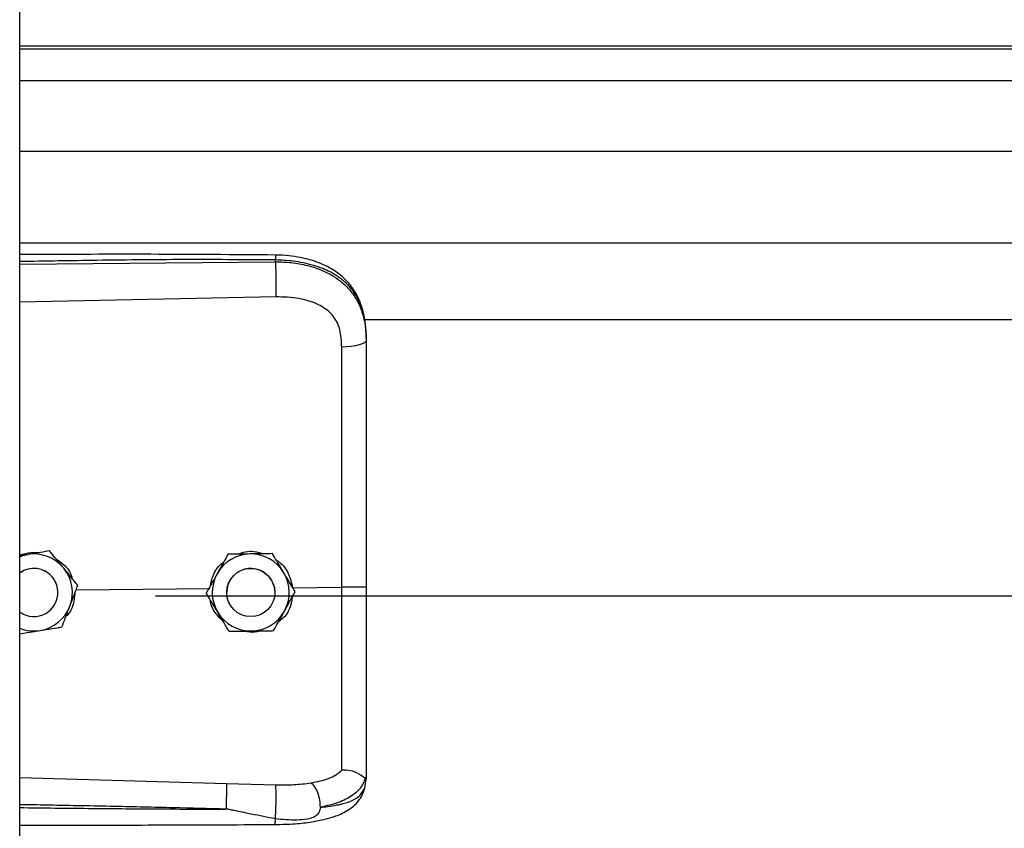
# Model space of a CAD drawing. Header units: inches. Extents: x 170 to 284, y 215 to 248.
# Tile 689 of 1056: x 227.164 to 227.382, y 222.789 to 222.968. Entities that reach past the tile are written whole.
import ezdxf

# ---------------------------------------------------------------- set-up
doc = ezdxf.new("R2010")
doc.units = ezdxf.units.IN
doc.header["$LTSCALE"] = 0.25
doc.header["$MEASUREMENT"] = 0
doc.layers.add('RH FRONT OF HOOD', color=7, linetype='Continuous')

msp = doc.modelspace()

# ---------------------------------------------------------------- linework, layer by layer
at = {"layer": 'RH FRONT OF HOOD'}
for p, q in [((227.163613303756, 220.1328032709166), (227.163613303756, 224.3332527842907)), ((231.1959333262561, 222.9624690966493), (227.163613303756, 222.9624690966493)), ((227.163613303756, 222.9618297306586), (231.1959333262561, 222.9618297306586)), ((227.163613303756, 222.9548116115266), (231.1959333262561, 222.9548116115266)), ((227.163613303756, 222.9391275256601), (231.1959333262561, 222.9391275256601)), ((227.163613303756, 222.9187395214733), (231.1959333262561, 222.9187395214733)), ((227.163613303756, 222.9139911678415), (227.2204605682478, 222.9145278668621)), ((227.2204605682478, 222.9145278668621), (227.2204605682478, 222.9149392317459)), ((227.2205565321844, 222.9067390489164), (227.163613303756, 222.9055294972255)), ((227.2401614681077, 222.9016638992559), (231.119382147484, 222.9016638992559)), ((227.240656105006, 222.8976046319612), (227.240656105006, 222.89711631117)), ((227.1702658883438, 222.8502593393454), (227.1693373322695, 222.8501082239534)), ((227.1702658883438, 222.8502576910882), (227.1702658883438, 222.8502593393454)), ((227.2197884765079, 222.8496478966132), (227.2197884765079, 222.8496495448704)), ((227.1653878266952, 222.8494632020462), (227.163613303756, 222.8491743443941)), ((227.2099049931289, 222.8494995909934), (227.2099049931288, 222.8495012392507)), ((227.1721136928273, 222.841013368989), (227.1721136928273, 222.8410141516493)), ((227.1761474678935, 222.8416206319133), (227.205845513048, 222.8419049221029)), ((227.1765196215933, 222.8426028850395), (227.1765196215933, 222.8426045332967)), ((227.2050916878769, 222.8408660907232), (227.2050916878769, 222.8408677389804)), ((227.2096249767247, 222.8410141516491), (227.2096249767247, 222.8410133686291)), ((227.2203253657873, 222.8410133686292), (227.2203253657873, 222.8410141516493)), ((227.2242848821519, 222.8420814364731), (227.2351984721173, 222.8421859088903)), ((227.2248586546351, 222.8411627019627), (227.2248586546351, 222.8411643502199)), ((227.193781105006, 222.8402714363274), (231.165765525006, 222.8402714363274)), ((227.163613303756, 222.7998577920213), (227.2095489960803, 222.7985259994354)), ((227.2403164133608, 222.7975492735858), (227.240656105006, 222.7995344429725)), ((227.240656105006, 222.8000632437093), (227.240656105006, 222.7995344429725)), ((227.2095489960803, 222.7985259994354), (227.2205346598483, 222.7982638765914))]:
    msp.add_line(p, q, dxfattribs=at)
at = {"layer": 'RH FRONT OF HOOD', "flags": 128}
for points in [[(227.240656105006, 222.89711631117), (227.2405521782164, 222.8968205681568), (227.2402442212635, 222.8965357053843), (227.239743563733, 222.8962722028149), (227.2390686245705, 222.8960397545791), (227.238244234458, 222.8958469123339), (227.2373007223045, 222.8957007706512), (227.2362727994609, 222.8956067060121), (227.235198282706, 222.8955681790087)], [(227.163613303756, 222.8489737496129), (227.1642967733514, 222.8492113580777), (227.1653878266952, 222.8494632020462)], [(227.2195679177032, 222.8437584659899), (227.2201727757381, 222.842282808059), (227.2203253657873, 222.8410141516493)]]:
    msp.add_lwpolyline(points, dxfattribs=at)
at = {"layer": 'RH FRONT OF HOOD'}
msp.add_circle((227.2149751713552, 222.841013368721), 0.005350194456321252, dxfattribs=at)
for centre, radius, start, end in [((227.1667634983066, 222.8410141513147), 0.008560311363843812, 39.24773070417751, 99.24772960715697), ((227.2149751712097, 222.8410141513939), 0.008560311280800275, 90.85968127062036, 150.8596805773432), ((227.2149751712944, 222.8410141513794), 0.008560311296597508, 30.85968260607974, 90.85968183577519), ((227.1667634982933, 222.8410141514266), 0.00535019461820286, 39.24773075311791, 126.0718980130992), ((227.1667634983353, 222.8410133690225), 0.005350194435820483, 300.009742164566, 126.0718999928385), ((227.1667634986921, 222.8410141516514), 0.00856031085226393, 339.2477292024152, 39.24773059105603), ((227.2149751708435, 222.8410141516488), 0.00856031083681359, 150.8596808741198, 210.8596823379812), ((227.2149751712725, 222.8410141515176), 0.005350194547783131, 30.85968222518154, 179.9999985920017), ((227.2149751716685, 222.8410141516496), 0.008560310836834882, 330.8596808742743, 30.85968233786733), ((227.1667634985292, 222.8410141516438), 0.005350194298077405, 5.904086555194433e-08, 39.24773054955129), ((227.1667634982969, 222.8410133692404), 0.005350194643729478, 233.9281021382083, 300.009741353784), ((227.166763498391, 222.8410141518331), 0.008560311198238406, 279.2477290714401, 339.2477287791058), ((227.2149751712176, 222.841014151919), 0.008560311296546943, 210.8596826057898, 270.8596818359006), ((227.2149751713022, 222.8410141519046), 0.008560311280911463, 270.8596812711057, 330.8596805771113), ((227.1667634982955, 222.8410141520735), 0.00856031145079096, 248.4076756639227, 279.2477294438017)]:
    msp.add_arc(centre, radius, start, end, dxfattribs=at)
for points, knots in [([(227.2204419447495, 222.916031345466), (227.2112249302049, 222.9160992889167), (227.1931380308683, 222.9162326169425), (227.17419448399, 222.9161752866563), (227.1644687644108, 222.916122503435), (227.163613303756, 222.9161178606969)], [0, 0, 0, 0, 0.4865830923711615, 0.9548405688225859, 1, 1, 1, 1]), ([(227.2204417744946, 222.9160154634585), (227.2204429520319, 222.9160194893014), (227.2204469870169, 222.9160332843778), (227.2204522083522, 222.9159183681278), (227.2204588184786, 222.9156255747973), (227.2204598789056, 222.9152096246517), (227.2204605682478, 222.9149392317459)], [0, 0, 0, 0, 0.09787641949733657, 0.3353863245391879, 0.5679606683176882, 1, 1, 1, 1]), ([(227.2405696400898, 222.8996477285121), (227.2404506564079, 222.9007181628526), (227.2402352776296, 222.9026558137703), (227.2394903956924, 222.9051744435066), (227.2386331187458, 222.9070841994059), (227.2375579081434, 222.9088368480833), (227.236242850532, 222.910425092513), (227.2347721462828, 222.911720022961), (227.2333984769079, 222.9126799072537), (227.2319558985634, 222.9135113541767), (227.2295777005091, 222.9145784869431), (227.2266412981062, 222.915391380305), (227.2233323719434, 222.9159198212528), (227.2214406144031, 222.9159928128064), (227.2204419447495, 222.916031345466)], [0, 0, 0, 0, 0.1084465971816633, 0.1963050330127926, 0.2691828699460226, 0.3279968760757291, 0.4149595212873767, 0.4916410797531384, 0.5389760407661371, 0.5941910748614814, 0.6694152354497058, 0.8148545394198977, 0.9022606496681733, 1, 1, 1, 1]), ([(227.2204605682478, 222.9149392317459), (227.2141547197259, 222.9149785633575), (227.2009156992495, 222.9150611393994), (227.1819660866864, 222.9148799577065), (227.169325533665, 222.9146589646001), (227.163613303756, 222.9145590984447)], [0, 0, 0, 0, 0.3326703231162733, 0.6984356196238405, 1, 1, 1, 1]), ([(227.240656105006, 222.8976046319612), (227.240593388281, 222.8989610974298), (227.2404749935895, 222.9015217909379), (227.2395054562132, 222.9050127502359), (227.2382162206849, 222.907424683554), (227.2368523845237, 222.9091274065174), (227.2357694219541, 222.9101707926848), (227.2347104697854, 222.9109992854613), (227.2337210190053, 222.9116592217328), (227.2324866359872, 222.9123542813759), (227.2308926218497, 222.9130799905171), (227.2282289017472, 222.9139880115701), (227.2246938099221, 222.9147479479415), (227.2217872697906, 222.9148792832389), (227.2204605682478, 222.9149392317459)], [0, 0, 0, 0, 0.1307156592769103, 0.2467609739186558, 0.3577928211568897, 0.4170971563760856, 0.4791482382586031, 0.5177152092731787, 0.5590896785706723, 0.6032945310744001, 0.6633484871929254, 0.7353692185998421, 0.8792082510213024, 0.9999999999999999, 0.9999999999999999, 0.9999999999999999, 0.9999999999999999]), ([(227.2204605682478, 222.9145278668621), (227.2204822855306, 222.9139520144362), (227.2205273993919, 222.9127557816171), (227.2205684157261, 222.9105307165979), (227.2205816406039, 222.9083533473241), (227.2205646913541, 222.907263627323), (227.2205565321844, 222.9067390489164)], [0, 0, 0, 0, 0.2406941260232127, 0.499999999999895, 0.7593058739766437, 1, 1, 1, 1]), ([(227.2204605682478, 222.9145278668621), (227.2216573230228, 222.9144962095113), (227.2240896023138, 222.9144318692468), (227.2274191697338, 222.913813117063), (227.2303975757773, 222.9128699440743), (227.2329292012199, 222.9116563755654), (227.2351748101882, 222.9101104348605), (227.2370374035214, 222.9082752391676), (227.2385310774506, 222.9061400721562), (227.2397003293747, 222.9035855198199), (227.240497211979, 222.9005091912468), (227.240602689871, 222.8982568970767), (227.240656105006, 222.89711631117)], [0, 0, 0, 0, 0.1094013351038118, 0.2223468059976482, 0.315179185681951, 0.4102231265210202, 0.5012749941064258, 0.5946006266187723, 0.6834485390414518, 0.7745330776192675, 0.8858211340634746, 1, 1, 1, 1]), ([(227.2347726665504, 222.8995014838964), (227.2347726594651, 222.899501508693), (227.2346701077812, 222.8998604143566), (227.2341749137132, 222.9012666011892), (227.2326388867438, 222.9034692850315), (227.2295718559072, 222.9053725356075), (227.2254556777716, 222.9065842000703), (227.2223029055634, 222.90668385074), (227.2205565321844, 222.9067390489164)], [0, 0, 0, 0, 4.497367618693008e-06, 0.06509473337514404, 0.261670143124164, 0.4753105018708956, 0.709365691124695, 1, 1, 1, 1]), ([(227.235198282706, 222.8955681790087), (227.2351283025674, 222.896892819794), (227.2350583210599, 222.8982174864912), (227.234772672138, 222.8995014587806), (227.2347726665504, 222.8995014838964)], [0, 0, 0, 0, 0.999980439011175, 1, 1, 1, 1]), ([(227.2351984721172, 222.8421859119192), (227.2351984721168, 222.8421859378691), (227.235198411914, 222.8455722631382), (227.2351983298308, 222.8526189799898), (227.2351982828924, 222.8632921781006), (227.2351982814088, 222.874168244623), (227.2351982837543, 222.884955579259), (227.2351982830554, 222.8920306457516), (227.235198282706, 222.8955681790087)], [0, 0, 0, 0, 1.439079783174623e-06, 0.1877923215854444, 0.3908439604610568, 0.5938956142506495, 0.796947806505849, 1, 1, 1, 1]), ([(227.240656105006, 222.89711631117), (227.240656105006, 222.8934861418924), (227.240656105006, 222.8862152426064), (227.240656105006, 222.8751344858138), (227.240656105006, 222.8639518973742), (227.240656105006, 222.8529832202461), (227.240656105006, 222.8457353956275), (227.240656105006, 222.8422555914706)], [0, 0, 0, 0, 0.2027568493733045, 0.4061035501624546, 0.60886041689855, 0.8122072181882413, 1, 1, 1, 1]), ([(227.163613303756, 222.8492932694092), (227.1644509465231, 222.8495738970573), (227.1658601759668, 222.8500460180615), (227.1673332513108, 222.8499274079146), (227.1679307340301, 222.8498792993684)], [0, 0, 0, 0, 0.5943977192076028, 1, 1, 1, 1]), ([(227.1702658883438, 222.8502576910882), (227.1695903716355, 222.8501476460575), (227.1682234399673, 222.8499249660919), (227.1665583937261, 222.8496537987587), (227.1656051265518, 222.8494985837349), (227.1653878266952, 222.8494632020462)], [0, 0, 0, 0, 0.42997043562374, 0.870060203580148, 0.9999999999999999, 0.9999999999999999, 0.9999999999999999, 0.9999999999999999]), ([(227.1733927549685, 222.8464321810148), (227.173269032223, 222.8465836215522), (227.1723013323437, 222.847768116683), (227.1712402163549, 222.8490668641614), (227.1703608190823, 222.8501431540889), (227.1702658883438, 222.8502593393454)], [0, 0, 0, 0, 0.1156468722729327, 0.9045342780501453, 1, 1, 1, 1]), ([(227.1733927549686, 222.8464300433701), (227.173269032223, 222.8465814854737), (227.1723013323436, 222.8477659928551), (227.1712402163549, 222.8490649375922), (227.1703608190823, 222.8501414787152), (227.1702658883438, 222.8502576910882)], [0, 0, 0, 0, 0.115646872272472, 0.9045342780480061, 1, 1, 1, 1]), ([(227.2148467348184, 222.8495756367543), (227.2135746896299, 222.8495565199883), (227.2118781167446, 222.8495310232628), (227.2102999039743, 222.849507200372), (227.2099049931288, 222.8495012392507)], [0, 0, 0, 0, 0.7497733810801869, 0.9999999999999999, 0.9999999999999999, 0.9999999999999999, 0.9999999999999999]), ([(227.2148467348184, 222.8495734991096), (227.21357468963, 222.8495544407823), (227.2118781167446, 222.8495290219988), (227.2102999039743, 222.8495054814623), (227.2099049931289, 222.8494995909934)], [0, 0, 0, 0, 0.749773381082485, 1, 1, 1, 1]), ([(227.2120514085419, 222.8495335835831), (227.2126203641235, 222.8497468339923), (227.2138018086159, 222.8501896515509), (227.2158463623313, 222.8502447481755), (227.2171835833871, 222.8498379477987), (227.217895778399, 222.8496212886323)], [0, 0, 0, 0, 0.3027399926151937, 0.6286439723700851, 1, 1, 1, 1]), ([(227.2197884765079, 222.8496495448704), (227.2191041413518, 222.8496393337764), (227.2177193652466, 222.8496186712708), (227.2160325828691, 222.8495934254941), (227.2150668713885, 222.849578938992), (227.2148467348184, 222.8495756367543)], [0, 0, 0, 0, 0.4299704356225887, 0.870060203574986, 0.9999999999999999, 0.9999999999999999, 0.9999999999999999, 0.9999999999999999]), ([(227.2197884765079, 222.8496478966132), (227.2191041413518, 222.849637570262), (227.2177193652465, 222.8496166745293), (227.2160325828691, 222.849591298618), (227.2150668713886, 222.8495768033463), (227.2148467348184, 222.8495734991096)], [0, 0, 0, 0, 0.4299704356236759, 0.8700602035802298, 1, 1, 1, 1]), ([(227.2223235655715, 222.8454071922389), (227.2222232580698, 222.8455750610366), (227.2214387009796, 222.8468880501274), (227.2205784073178, 222.8483276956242), (227.2198654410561, 222.8495207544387), (227.2197884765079, 222.8496495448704)], [0, 0, 0, 0, 0.1156468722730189, 0.9045342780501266, 1, 1, 1, 1]), ([(227.2223235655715, 222.8454050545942), (227.2222232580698, 222.8455729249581), (227.2214387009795, 222.8468859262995), (227.2205784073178, 222.848325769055), (227.2198654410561, 222.8495190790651), (227.2197884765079, 222.8496478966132)], [0, 0, 0, 0, 0.1156468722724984, 0.9045342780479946, 1, 1, 1, 1]), ([(227.1715370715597, 222.8485633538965), (227.1721864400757, 222.8481355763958), (227.1736774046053, 222.847153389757), (227.1749790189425, 222.8454209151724), (227.1752549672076, 222.8441845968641), (227.1753103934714, 222.843936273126)], [0, 0, 0, 0, 0.381422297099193, 0.875754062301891, 1, 1, 1, 1]), ([(227.2060093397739, 222.8425138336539), (227.2061717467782, 222.8432657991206), (227.2065506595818, 222.8450202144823), (227.2076800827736, 222.8468607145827), (227.2087198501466, 222.8475921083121), (227.2089184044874, 222.8477317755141)], [0, 0, 0, 0, 0.3776771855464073, 0.8811610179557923, 1, 1, 1, 1]), ([(227.2099049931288, 222.8495012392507), (227.2095717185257, 222.8489035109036), (227.2088973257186, 222.8476939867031), (227.2080758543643, 222.8462205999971), (227.2076055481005, 222.8453770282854), (227.2074983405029, 222.8451847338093)], [0, 0, 0, 0, 0.4299704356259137, 0.8700602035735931, 1, 1, 1, 1]), ([(227.2099049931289, 222.8494995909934), (227.2095717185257, 222.8489017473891), (227.2088973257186, 222.8476919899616), (227.2080758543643, 222.846218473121), (227.2076055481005, 222.8453748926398), (227.2074983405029, 222.8451825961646)], [0, 0, 0, 0, 0.4299704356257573, 0.8700602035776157, 1, 1, 1, 1]), ([(227.2206633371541, 222.8481855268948), (227.2209084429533, 222.8480376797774), (227.2220412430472, 222.8473543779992), (227.223515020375, 222.8452549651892), (227.2240221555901, 222.8431644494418), (227.2242848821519, 222.8420814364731)], [0, 0, 0, 0, 0.1174426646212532, 0.5427821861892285, 1, 1, 1, 1]), ([(227.1765196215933, 222.8426045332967), (227.1762555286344, 222.8429278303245), (227.1752563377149, 222.8441510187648), (227.174182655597, 222.84546528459), (227.1733927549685, 222.8464321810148)], [0, 0, 0, 0, 0.2643068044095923, 1, 1, 1, 1]), ([(227.1765196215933, 222.8426028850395), (227.1762555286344, 222.8429261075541), (227.1752563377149, 222.8441490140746), (227.174182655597, 222.8454632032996), (227.1733927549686, 222.8464300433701)], [0, 0, 0, 0, 0.2643068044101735, 1, 1, 1, 1]), ([(227.2074983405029, 222.8451847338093), (227.2068788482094, 222.8440735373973), (227.2060526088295, 222.8425914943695), (227.2052840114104, 222.8412127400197), (227.2050916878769, 222.8408677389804)], [0, 0, 0, 0, 0.7497733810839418, 0.9999999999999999, 0.9999999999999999, 0.9999999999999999, 0.9999999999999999]), ([(227.2074983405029, 222.8451825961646), (227.2068788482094, 222.8440714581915), (227.2060526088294, 222.8425894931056), (227.2052840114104, 222.8412110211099), (227.2050916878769, 222.8408660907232)], [0, 0, 0, 0, 0.7497733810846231, 1, 1, 1, 1]), ([(227.2248586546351, 222.8411643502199), (227.2246445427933, 222.8415227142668), (227.2238344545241, 222.8428785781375), (227.2229639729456, 222.8443354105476), (227.2223235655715, 222.8454071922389)], [0, 0, 0, 0, 0.2643068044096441, 1, 1, 1, 1]), ([(227.2248586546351, 222.8411627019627), (227.2246445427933, 222.8415209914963), (227.2238344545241, 222.8428765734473), (227.2229639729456, 222.8443333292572), (227.2223235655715, 222.8454050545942)], [0, 0, 0, 0, 0.2643068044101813, 1, 1, 1, 1]), ([(227.1758536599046, 222.8408451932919), (227.1757775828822, 222.8400194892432), (227.1756155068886, 222.8382603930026), (227.1747666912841, 222.8364524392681), (227.1739824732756, 222.83575174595), (227.1738936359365, 222.8356723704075)], [0, 0, 0, 0, 0.4395923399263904, 0.9365162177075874, 1, 1, 1, 1]), ([(227.1747684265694, 222.8379809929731), (227.1752191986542, 222.839170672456), (227.1758204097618, 222.8407573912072), (227.1763796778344, 222.8422335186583), (227.1765196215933, 222.8426028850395)], [0, 0, 0, 0, 0.7497733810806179, 1, 1, 1, 1]), ([(227.2076267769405, 222.8366232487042), (227.2075264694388, 222.8367911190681), (227.2067419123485, 222.8381041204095), (227.2058816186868, 222.8395439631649), (227.2051686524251, 222.840737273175), (227.2050916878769, 222.8408660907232)], [0, 0, 0, 0, 0.1156468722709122, 0.9045342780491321, 1, 1, 1, 1]), ([(227.2224520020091, 222.8368457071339), (227.2230714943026, 222.8379569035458), (227.2238977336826, 222.8394389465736), (227.2246663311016, 222.8408177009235), (227.2248586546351, 222.8411627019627)], [0, 0, 0, 0, 0.7497733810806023, 1, 1, 1, 1]), ([(227.2351982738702, 222.8014953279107), (227.2351982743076, 222.8017580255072), (227.2351982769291, 222.8033325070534), (227.2351982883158, 222.8067639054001), (227.2351983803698, 222.812365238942), (227.2351986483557, 222.8188050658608), (227.2351990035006, 222.826031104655), (227.2351992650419, 222.8339059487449), (227.2351992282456, 222.8394339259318), (227.2351991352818, 222.8421858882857), (227.2351991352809, 222.8421859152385)], [0, 0, 0, 0, 0.03155846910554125, 0.1891461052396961, 0.3467338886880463, 0.5043277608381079, 0.6619226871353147, 0.8309600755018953, 0.9999983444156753, 1, 1, 1, 1]), ([(227.240656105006, 222.8422556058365), (227.2405749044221, 222.8422442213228), (227.240412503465, 222.8422214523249), (227.2391596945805, 222.8421934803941), (227.2373622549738, 222.8421774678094), (227.2359201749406, 222.8421830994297), (227.2351991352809, 222.8421859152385)], [0, 0, 0, 0, 0.2500007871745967, 0.5000009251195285, 0.7500005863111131, 1, 1, 1, 1]), ([(227.240656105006, 222.8422555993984), (227.240656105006, 222.8392182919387), (227.240656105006, 222.8330428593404), (227.240656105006, 222.8242558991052), (227.240656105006, 222.8160893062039), (227.240656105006, 222.8095092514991), (227.240656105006, 222.8041245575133), (227.240656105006, 222.8014240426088), (227.240656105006, 222.8000632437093)], [0, 0, 0, 0, 0.1870908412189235, 0.3803918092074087, 0.5558755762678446, 0.7364481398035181, 0.8671952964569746, 1, 1, 1, 1]), ([(227.2089075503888, 222.8344799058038), (227.2082564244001, 222.835142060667), (227.2069083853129, 222.8365129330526), (227.2060067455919, 222.8383838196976), (227.205962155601, 222.8393968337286), (227.2059615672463, 222.8394102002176)], [0, 0, 0, 0, 0.4797011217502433, 0.9931347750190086, 1, 1, 1, 1]), ([(227.2241787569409, 222.8399430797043), (227.224066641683, 222.8392298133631), (227.2238039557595, 222.8375586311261), (227.2226496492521, 222.8356359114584), (227.2215149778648, 222.8347844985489), (227.221150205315, 222.8345107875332)], [0, 0, 0, 0, 0.3356490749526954, 0.7864254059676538, 1, 1, 1, 1]), ([(227.1730172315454, 222.8333595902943), (227.1732597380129, 222.8339995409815), (227.1737504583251, 222.8352945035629), (227.1743481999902, 222.8368719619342), (227.1746904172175, 222.837775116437), (227.1747684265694, 222.8379809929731)], [0, 0, 0, 0, 0.4299704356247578, 0.8700602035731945, 0.9999999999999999, 0.9999999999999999, 0.9999999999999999, 0.9999999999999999]), ([(227.2101618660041, 222.8323808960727), (227.2099477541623, 222.8327391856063), (227.2091376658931, 222.8340947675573), (227.2082671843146, 222.8355515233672), (227.2076267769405, 222.8366232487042)], [0, 0, 0, 0, 0.2643068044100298, 1, 1, 1, 1]), ([(227.2200453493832, 222.8325292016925), (227.2203786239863, 222.8331269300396), (227.2210530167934, 222.83433645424), (227.2218744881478, 222.835809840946), (227.2223447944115, 222.8366534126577), (227.2224520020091, 222.8368457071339)], [0, 0, 0, 0, 0.4299704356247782, 0.8700602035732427, 1, 1, 1, 1]), ([(227.163613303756, 222.8318284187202), (227.1641730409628, 222.8319195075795), (227.16542477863, 222.8321232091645), (227.1669687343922, 222.8323745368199), (227.1679218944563, 222.8325297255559), (227.1681391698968, 222.8325651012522)], [0, 0, 0, 0, 0.3844201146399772, 0.8596768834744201, 1, 1, 1, 1]), ([(227.1681391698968, 222.8325651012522), (227.169394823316, 222.8327695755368), (227.1710695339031, 222.8330422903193), (227.1726274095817, 222.8332960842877), (227.1730172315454, 222.8333595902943)], [0, 0, 0, 0, 0.7497733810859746, 1, 1, 1, 1]), ([(227.2101618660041, 222.8323808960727), (227.2108462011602, 222.8323911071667), (227.2122309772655, 222.8324117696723), (227.213917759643, 222.832437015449), (227.2148834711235, 222.8324515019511), (227.2151036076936, 222.8324548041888)], [0, 0, 0, 0, 0.4299704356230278, 0.8700602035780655, 1, 1, 1, 1]), ([(227.2172478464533, 222.8324870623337), (227.2171539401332, 222.8324504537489), (227.2163795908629, 222.8321485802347), (227.215083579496, 222.8320896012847), (227.2139755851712, 222.8323421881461), (227.2135816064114, 222.8324320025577)], [0, 0, 0, 0, 0.0816716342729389, 0.6734623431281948, 1, 1, 1, 1]), ([(227.2151036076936, 222.8324548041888), (227.2163756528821, 222.8324739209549), (227.2180722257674, 222.8324994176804), (227.2196504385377, 222.8325232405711), (227.2200453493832, 222.8325292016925)], [0, 0, 0, 0, 0.7497733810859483, 1, 1, 1, 1]), ([(227.2283641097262, 222.7986713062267), (227.2297376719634, 222.7989591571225), (227.2318220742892, 222.7993959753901), (227.2339978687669, 222.8004366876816), (227.2347968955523, 222.8011419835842), (227.2351983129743, 222.8014963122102)], [0, 0, 0, 0, 0.4901989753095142, 0.7438846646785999, 0.9999999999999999, 0.9999999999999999, 0.9999999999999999, 0.9999999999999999]), ([(227.2404590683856, 222.7998129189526), (227.2404099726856, 222.7998043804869), (227.2403091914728, 222.7997868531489), (227.2400175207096, 222.7999730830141), (227.2395521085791, 222.8003039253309), (227.2386758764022, 222.8008840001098), (227.2371966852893, 222.8015021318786), (227.2358558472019, 222.8014982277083), (227.235198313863, 222.801496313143)], [0, 0, 0, 0, 0.1136768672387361, 0.2333502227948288, 0.3620694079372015, 0.501916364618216, 0.7557448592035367, 0.9999999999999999, 0.9999999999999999, 0.9999999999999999, 0.9999999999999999]), ([(227.2404632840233, 222.7998127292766), (227.2401876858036, 222.7990907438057), (227.2396216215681, 222.7976078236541), (227.237568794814, 222.7957745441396), (227.2345805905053, 222.7942165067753), (227.2318535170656, 222.793593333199), (227.2304536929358, 222.7932734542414)], [0, 0, 0, 0, 0.2305257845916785, 0.4734878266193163, 0.7297379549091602, 0.9999999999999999, 0.9999999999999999, 0.9999999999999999, 0.9999999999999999]), ([(227.240656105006, 222.8000632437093), (227.2406560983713, 222.8000619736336), (227.2406560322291, 222.8000493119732), (227.240648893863, 222.799945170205), (227.2405504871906, 222.7998668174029), (227.2404627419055, 222.7997969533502)], [0, 0, 0, 0, 0.01193493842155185, 0.118981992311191, 1, 1, 1, 1]), ([(227.2095490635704, 222.7985259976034), (227.2095557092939, 222.7982871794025), (227.2095659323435, 222.7979198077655), (227.209563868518, 222.7970578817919), (227.2095562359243, 222.7962830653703), (227.2095420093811, 222.7954225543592), (227.2095170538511, 222.7942631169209), (227.2094906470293, 222.7934197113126), (227.2094734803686, 222.7928714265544)], [0, 0, 0, 0, 0.2394514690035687, 0.3683457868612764, 0.4999761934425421, 0.6316105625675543, 0.7605158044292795, 0.9999999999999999, 0.9999999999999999, 0.9999999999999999, 0.9999999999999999]), ([(227.2204035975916, 222.7894402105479), (227.2218916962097, 222.789476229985), (227.2246728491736, 222.7895435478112), (227.2284077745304, 222.7899665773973), (227.231283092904, 222.7905258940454), (227.233384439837, 222.7911344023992), (227.2349672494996, 222.7917425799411), (227.2363429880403, 222.7924378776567), (227.237614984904, 222.7933206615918), (227.2387421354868, 222.7943955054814), (227.239755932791, 222.7958143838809), (227.2401105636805, 222.7969163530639), (227.2402994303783, 222.7975032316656)], [0, 0, 0, 0, 0.1696911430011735, 0.3171409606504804, 0.4424359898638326, 0.5384364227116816, 0.6083291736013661, 0.6840959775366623, 0.7426779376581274, 0.8151683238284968, 0.9015637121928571, 1, 1, 1, 1]), ([(227.2204492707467, 222.7906933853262), (227.2204652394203, 222.7909339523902), (227.2204989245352, 222.7914414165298), (227.2205437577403, 222.7924515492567), (227.2205808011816, 222.7936389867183), (227.2206035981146, 222.7949108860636), (227.2206087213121, 222.7961143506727), (227.2205963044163, 222.7971102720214), (227.2205712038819, 222.7978496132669), (227.2205464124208, 222.7981306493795), (227.2205346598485, 222.7982638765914)], [0, 0, 0, 0, 0.1098512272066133, 0.2317256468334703, 0.3631776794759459, 0.4999999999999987, 0.6368223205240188, 0.7682743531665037, 0.890148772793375, 1, 1, 1, 1]), ([(227.2205346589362, 222.7982638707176), (227.2218867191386, 222.7982565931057), (227.2245887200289, 222.7982420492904), (227.2270953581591, 222.7985265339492), (227.2283476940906, 222.7986686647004)], [0, 0, 0, 0, 0.5003922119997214, 1, 1, 1, 1]), ([(227.2304531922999, 222.7932701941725), (227.2304283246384, 222.7938001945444), (227.2303766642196, 222.7949012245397), (227.2299009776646, 222.7965636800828), (227.2291962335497, 222.797951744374), (227.2286330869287, 222.7984371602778), (227.2283618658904, 222.7986709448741)], [0, 0, 0, 0, 0.2405618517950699, 0.4997464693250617, 0.7590693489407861, 1, 1, 1, 1]), ([(227.2304547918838, 222.7932717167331), (227.2310010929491, 222.7933288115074), (227.2323060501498, 222.7934651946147), (227.2337048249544, 222.7936933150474), (227.2346598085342, 222.7938871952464), (227.2358931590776, 222.7941650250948), (227.2375795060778, 222.7947312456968), (227.2393992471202, 222.7958567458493), (227.2400047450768, 222.7969741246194), (227.2403164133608, 222.7975492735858)], [0, 0, 0, 0, 0.1091879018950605, 0.2608187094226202, 0.3077983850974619, 0.3355235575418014, 0.5627886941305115, 0.7749539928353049, 1, 1, 1, 1]), ([(227.2094733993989, 222.7928690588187), (227.2055733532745, 222.7929683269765), (227.1973032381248, 222.7931788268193), (227.1841913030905, 222.7934609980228), (227.1732434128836, 222.7936735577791), (227.1662272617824, 222.7938016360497), (227.1640522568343, 222.7938396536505), (227.163613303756, 222.7938473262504)], [0, 0, 0, 0, 0.2551597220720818, 0.5410705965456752, 0.8577348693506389, 0.9712884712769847, 1, 1, 1, 1]), ([(227.163613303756, 222.7932022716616), (227.1662109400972, 222.793170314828), (227.1712769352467, 222.7931079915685), (227.1788410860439, 222.793027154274), (227.1864933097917, 222.7929578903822), (227.194251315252, 222.7929063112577), (227.2019738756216, 222.7928732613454), (227.2070107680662, 222.7928704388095), (227.209473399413, 222.7928690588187)], [0, 0, 0, 0, 0.1699411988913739, 0.3314248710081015, 0.4948424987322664, 0.6705311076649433, 0.8389164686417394, 1, 1, 1, 1]), ([(227.2204492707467, 222.7906933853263), (227.2186684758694, 222.7910394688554), (227.2156134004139, 222.791633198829), (227.2121774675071, 222.7923532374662), (227.2104392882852, 222.792710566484), (227.2099417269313, 222.7928117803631), (227.2097911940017, 222.7928378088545), (227.2097408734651, 222.7928465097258)], [0, 0, 0, 0, 0.5022803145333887, 0.8616962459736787, 0.9584272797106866, 0.9861029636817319, 1, 1, 1, 1]), ([(227.2304545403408, 222.7932685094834), (227.2303800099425, 222.7928981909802), (227.2302761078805, 222.792381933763), (227.2299043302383, 222.7917845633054), (227.2294837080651, 222.7913516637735), (227.2286799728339, 222.7909071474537), (227.227202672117, 222.7905456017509), (227.2244418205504, 222.7903054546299), (227.2220450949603, 222.7905383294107), (227.2204492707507, 222.7906933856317)], [0, 0, 0, 0, 0.1001269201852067, 0.1395859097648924, 0.1897135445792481, 0.2582342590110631, 0.3697357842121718, 0.5803479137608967, 1, 1, 1, 1]), ([(227.2204035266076, 222.7894621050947), (227.2204042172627, 222.7894552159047), (227.2204107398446, 222.7893901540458), (227.220421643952, 222.7895798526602), (227.2204357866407, 222.7899067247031), (227.2204444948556, 222.7903392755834), (227.2204484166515, 222.7906300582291), (227.2204492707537, 222.7906933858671)], [0, 0, 0, 0, 0.03436730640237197, 0.324566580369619, 0.6210149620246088, 0.9174633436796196, 1, 1, 1, 1]), ([(227.163613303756, 222.789303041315), (227.1672794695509, 222.7893037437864), (227.1787519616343, 222.7893059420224), (227.197682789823, 222.7893337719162), (227.2129459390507, 222.7894052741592), (227.2204035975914, 222.7894402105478)], [0, 0, 0, 0, 0.1936599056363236, 0.6060178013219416, 0.9999999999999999, 0.9999999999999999, 0.9999999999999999, 0.9999999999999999])]:
    msp.add_open_spline(points, degree=3, knots=knots, dxfattribs=at)

doc.saveas('drawing.dxf')
